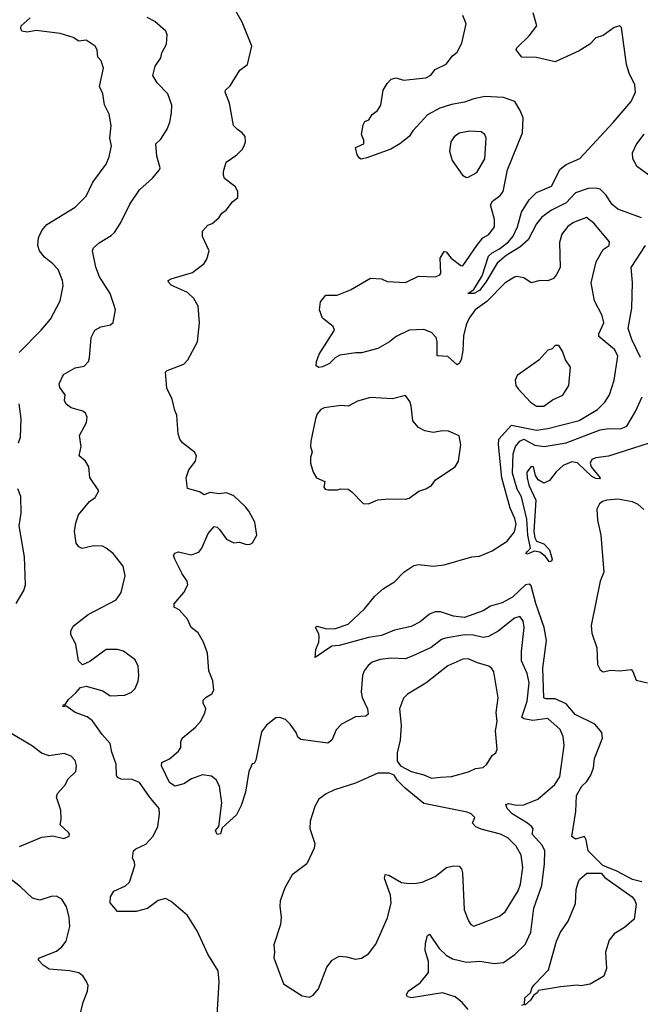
# Model space of a CAD drawing. Extents: x 2056909 to 2160450, y 827444 to 1016825.
# Tile 376 of 501: x 2066385 to 2069747, y 987323 to 992658. Entities that reach past the tile are written whole.
import ezdxf

# ---------------------------------------------------------------- set-up
doc = ezdxf.new("R2010")
doc.units = 0

msp = doc.modelspace()

# ---------------------------------------------------------------- linework, layer by layer
at = {"layer": '0CON10XD'}
for points in [[(2067559.3, 988350.7), (2067481.2, 988278.8), (2067473, 988247), (2067454.2, 988244.2), (2067446.7, 988265), (2067463.3, 988286.7), (2067479.5, 988415), (2067466.7, 988505), (2067449.3, 988539.3), (2067425, 988559.2), (2067375, 988567.1), (2067316.2, 988545), (2067275, 988518.6), (2067225, 988504.5), (2067196.7, 988525), (2067153.8, 988616.2), (2067155, 988632.5), (2067196.1, 988653.9), (2067246.2, 988695), (2067258, 988715), (2067258.8, 988745), (2067266.2, 988765), (2067338, 988825), (2067364.3, 988855.7), (2067388.7, 988901.3), (2067394.3, 988925), (2067379.2, 988955), (2067379.7, 988970.3), (2067395, 988987.5), (2067426.7, 989005), (2067436.2, 989025), (2067431.2, 989075), (2067409.3, 989129.3), (2067403.3, 989225), (2067381.2, 989285), (2067351.2, 989335), (2067314.2, 989364.2), (2067295, 989410), (2067249.7, 989459.7), (2067222.5, 989475), (2067222.5, 989492.5), (2067273.8, 989555), (2067296.7, 989595), (2067293.3, 989615), (2067266.2, 989655), (2067226, 989735), (2067218.8, 989755), (2067225, 989767.5), (2067245, 989773.8), (2067315, 989758.8), (2067355, 989773.3), (2067371.2, 989795), (2067406.4, 989873.6), (2067438.3, 989911.7), (2067455, 989907.5), (2067467.5, 989895), (2067505, 989843.8), (2067545, 989823.3), (2067575, 989826.7), (2067613.9, 989813.9), (2067633.3, 989816.7), (2067646.4, 989823.6), (2067670, 989865), (2067659.2, 989935), (2067626, 989995), (2067608.7, 990018.7), (2067545, 990078.8), (2067505, 990094.2), (2067465, 990088), (2067415, 990095.8), (2067385, 990083.8), (2067359.5, 990099.5), (2067295, 990117.5), (2067287.5, 990175), (2067301.7, 990218.3), (2067336.7, 990265), (2067342.5, 990295), (2067332.5, 990315), (2067267.5, 990365), (2067253.3, 990385), (2067244.1, 990414.1), (2067236.7, 990515), (2067225, 990540), (2067211.7, 990601.7), (2067181.7, 990661.7), (2067175, 990747.5), (2067185, 990757.5), (2067275, 990791.2), (2067296.2, 990815), (2067348.3, 990911.7), (2067360, 991015), (2067351.2, 991105), (2067327.9, 991147.9), (2067295, 991179.2), (2067205, 991219.2), (2067190.8, 991235), (2067190, 991245), (2067205.6, 991254.4), (2067321.3, 991288.7), (2067385, 991337.5), (2067399.5, 991360.5), (2067411.2, 991405), (2067375, 991482.5), (2067375, 991512.5), (2067405, 991543.8), (2067427.3, 991552.7), (2067463.3, 991585), (2067480.5, 991609.5), (2067503.9, 991626.1), (2067538.8, 991671.2), (2067566.7, 991695), (2067566.7, 991725), (2067555, 991752.5), (2067495, 991797.5), (2067488.8, 991815), (2067488.8, 991835), (2067503.8, 991885), (2067561.2, 991925), (2067591.2, 991955), (2067602, 991975), (2067608, 991995), (2067606, 992025), (2067591.2, 992045), (2067565, 992062), (2067543.1, 992085), (2067522, 992205), (2067498.8, 992265), (2067500, 992275), (2067525, 992300), (2067577.5, 992385), (2067618.8, 992415), (2067642, 992515), (2067590, 992645), (2067532.5, 992745)], [(2069753.3, 991583.3), (2069625, 991631.8), (2069595, 991656.9), (2069559.3, 991709.3), (2069529, 991739), (2069505, 991745.2), (2069465, 991743), (2069395, 991720), (2069344.7, 991665), (2069265, 991626), (2069213.1, 991586.9), (2069185, 991552.1), (2069140, 991465), (2069094.6, 991425.4), (2069019.9, 991380.1), (2068971.5, 991338.5), (2068910.6, 991235), (2068875, 991190.2), (2068845, 991173.7), (2068813.3, 991175), (2068845, 991196.5), (2068889.6, 991270.4), (2068924.3, 991375.7), (2068945, 991395.2), (2068985, 991415.7), (2069032.9, 991455), (2069058.2, 991485), (2069081.4, 991535), (2069103.6, 991615), (2069145, 991681.9), (2069185, 991721.9), (2069265, 991756.5), (2069312.1, 991847.9), (2069345, 991873.5), (2069419.5, 991905), (2069599.1, 992100.9), (2069696.8, 992215), (2069720, 992265), (2069717.5, 992305), (2069687, 992367), (2069671.9, 992415), (2069645.7, 992615), (2069635, 992623.8), (2069605, 992616), (2069545, 992571.2), (2069505, 992560), (2069472.5, 992525), (2069415, 992489.2), (2069285, 992430), (2069185, 992451.9), (2069105, 992454.2), (2069073.9, 992493.9), (2069077.5, 992505), (2069145, 992570), (2069185.8, 992625), (2069167.1, 992695)], [(2066382.2, 990855), (2066500.8, 990975), (2066551.4, 991035), (2066604.4, 991135), (2066621.1, 991215), (2066618.1, 991245), (2066593.6, 991303.6), (2066565.4, 991335.4), (2066520.2, 991370.2), (2066492.5, 991405), (2066484.3, 991434.3), (2066487.5, 991475), (2066505, 991516), (2066532.6, 991547.4), (2066685, 991642.5), (2066745, 991701.2), (2066782.4, 991777.6), (2066853.1, 991875), (2066870.6, 991915), (2066882, 991975), (2066874.2, 992015), (2066880, 992085), (2066869.2, 992145), (2066845.6, 992195.6), (2066835.5, 992255), (2066818.2, 992295), (2066838.6, 992395), (2066825.8, 992435), (2066809.2, 992455), (2066804.3, 992495), (2066795, 992513.8), (2066745, 992546), (2066705, 992541.1), (2066675, 992561.9), (2066605, 992582.9), (2066475, 992598.9), (2066425, 992590), (2066397.5, 992595), (2066390.7, 992610.7), (2066392.5, 992625), (2066442.4, 992667.6)], [(2067454.5, 987264.5), (2067465.5, 987445), (2067460.8, 987505), (2067403.8, 987595), (2067348.3, 987718.3), (2067293.8, 987805), (2067205, 987881.2), (2067175, 987895.8), (2067135, 987885.7), (2067077.1, 987842.9), (2067015.7, 987825.7), (2066915, 987826.2), (2066875, 987873.8), (2066876.3, 987905), (2066895, 987936.4), (2066958, 987965), (2066979.4, 987985), (2067009.2, 988075), (2067007.1, 988095), (2066995.7, 988115), (2067002.5, 988155), (2067013.6, 988166.4), (2067069.1, 988190.9), (2067108.9, 988235), (2067133, 988287), (2067143.2, 988353.2), (2067140, 988385), (2067088, 988448), (2067035, 988525.6), (2066995, 988541.9), (2066935, 988543.1), (2066915, 988552.5), (2066909.6, 988565), (2066908.5, 988625), (2066885, 988688.8), (2066875, 988737.1), (2066831.2, 988785), (2066779.2, 988859.2), (2066751.5, 988881.5), (2066686.2, 988905), (2066635, 988940), (2066620, 988935), (2066620, 988945), (2066632.5, 988947.5), (2066650, 988975), (2066688.6, 989011.4), (2066715, 989040), (2066745, 989046.7), (2066835, 989020.8), (2066875, 988994.2), (2066955, 988998.9), (2066991.2, 989015), (2067011.2, 989035), (2067026.8, 989073.2), (2067030, 989105), (2067027.5, 989155), (2067010.3, 989190.3), (2066947, 989237), (2066915, 989245.8), (2066854.4, 989245.6), (2066765, 989181.2), (2066725, 989162.5), (2066704.1, 989184.1), (2066688.8, 989275), (2066662, 989325), (2066662, 989345), (2066675, 989372.5), (2066756.7, 989435), (2066907.1, 989515), (2066934.4, 989555), (2066957.1, 989645), (2066946.3, 989696.3), (2066892, 989765), (2066854, 989795), (2066834.5, 989804.5), (2066785, 989806.9), (2066723.1, 989793.1), (2066705, 989801.2), (2066691.1, 989821.1), (2066681.4, 989885), (2066688.8, 989931.2), (2066704.2, 989975.8), (2066763.4, 990046.6), (2066795, 990068.8), (2066814.2, 990105), (2066765, 990176.7), (2066760, 990235), (2066742, 990265), (2066708, 990295), (2066718, 990345), (2066710, 990405), (2066748, 990475), (2066750, 990505), (2066741.2, 990525), (2066727, 990537), (2066664.2, 990554.2), (2066636.7, 990575), (2066628.8, 990595), (2066631.2, 990625), (2066602, 990665), (2066600, 990685), (2066622.5, 990735), (2066685, 990771.2), (2066735, 990780.8), (2066757.5, 990805), (2066764.3, 990825), (2066772.9, 990935), (2066792, 990975), (2066825, 990994.2), (2066877.5, 991005), (2066892.3, 991017.7), (2066904, 991085), (2066896, 991115), (2066875, 991173.3), (2066816.9, 991265), (2066797.6, 991317.6), (2066780, 991405), (2066785, 991421.2), (2066815, 991448.6), (2066881.7, 991488.3), (2066898, 991505), (2066930.8, 991555), (2066981.7, 991658.3), (2067034.2, 991735), (2067105, 991798.8), (2067143.3, 991845), (2067146.7, 991855), (2067128.9, 991918.9), (2067122.5, 991985), (2067149.1, 992010.9), (2067184.2, 992065), (2067197.9, 992102.1), (2067207, 992153), (2067210, 992195), (2067187.1, 992255), (2067130, 992315), (2067106.2, 992355), (2067119.2, 992405), (2067149.1, 992450.9), (2067155, 992477.5), (2067181.2, 992525), (2067183.3, 992575), (2067176.7, 992595), (2067117.9, 992647.9), (2067075, 992668.8)], [(2069755, 987987.1), (2069705, 988000.4), (2069620, 988045), (2069544.5, 988074.5), (2069464.4, 988155), (2069454.3, 988214.3), (2069445, 988233.3), (2069395, 988218.8), (2069375, 988232.5), (2069397.9, 988367.9), (2069400.9, 988455), (2069430.4, 988505), (2069455, 988527.8), (2069478.5, 988565), (2069493.1, 988605), (2069497.8, 988655), (2069541.5, 988765), (2069537.9, 988795), (2069500.3, 988840.3), (2069393.1, 988893.1), (2069345, 988951.1), (2069285, 988977.8), (2069235, 988978.4), (2069223.6, 988983.6), (2069218.1, 989145), (2069239.3, 989295), (2069226.7, 989365), (2069181.2, 989495), (2069155, 989591.2), (2069145, 989600.4), (2069125, 989596.7), (2069055, 989528.6), (2068999.2, 989499.2), (2068935, 989479.5), (2068895, 989455.9), (2068795, 989418.9), (2068735, 989426.2), (2068665, 989450), (2068635, 989450), (2068605, 989437.6), (2068555, 989394.7), (2068505, 989370), (2068415, 989350.8), (2068345, 989321.8), (2068275, 989309.7), (2068116.4, 989266.4), (2068076.2, 989263.8), (2067985, 989202.5), (2067990, 989245), (2068006, 989285), (2068006.7, 989315), (2068005, 989330), (2067986.7, 989365), (2067995, 989371.2), (2068048.3, 989358.3), (2068095, 989358.6), (2068165, 989383.3), (2068253.6, 989466.4), (2068308.6, 989535), (2068355, 989575.8), (2068415, 989611.4), (2068466.1, 989663.9), (2068519.5, 989700.5), (2068545, 989705.3), (2068625, 989697.1), (2068685, 989703.6), (2068835, 989747.5), (2068875, 989751.5), (2068945, 989780.5), (2069025, 989831.8), (2069065, 989883.1), (2069074.3, 989925), (2069067.8, 989955), (2069041.2, 990011.2), (2068996.2, 990175), (2068978.1, 990355), (2068981.2, 990385), (2069049.3, 990460.7), (2069185, 990432.9), (2069246.6, 990443.4), (2069415, 990486.3), (2069514.4, 990545), (2069554.3, 990585), (2069579.2, 990625), (2069605.6, 990704.4), (2069624.3, 990835), (2069609.2, 990869.2), (2069521.7, 990941.7), (2069522.2, 990955), (2069549.2, 991015), (2069540, 991055), (2069499.2, 991135), (2069481.3, 991231.3), (2069507.1, 991345), (2069545, 991413.3), (2069577.5, 991435), (2069580, 991455), (2069495, 991555.8), (2069455, 991586.2), (2069385, 991558.9), (2069355, 991536.9), (2069321.1, 991495), (2069308.7, 991451.3), (2069312.2, 991315), (2069293.7, 991276.3), (2069275.8, 991255), (2069245, 991242.5), (2069205, 991244.4), (2069155, 991231.9), (2069115, 991259.4), (2069076.5, 991266.5), (2069065, 991263.3), (2069015, 991231.1), (2068915, 991131.5), (2068851.5, 991085), (2068819.4, 991040.6), (2068802.7, 991005), (2068789.6, 990945), (2068785.5, 990865), (2068775.6, 990815), (2068765.5, 990794.5), (2068755, 990788), (2068705, 990832.5), (2068647.1, 990837.1), (2068646.9, 990915), (2068641.5, 990935), (2068615, 990963.3), (2068575, 990978.5), (2068495, 990975.5), (2068425, 990941.5), (2068387.8, 990912.2), (2068325, 990877.1), (2068237.2, 990852.8), (2068206.5, 990853.5), (2068119.5, 990840.5), (2068093.9, 990826.1), (2068064, 990795), (2068026.2, 990776.2), (2068005, 990772.5), (2067991.7, 990781.7), (2067993.2, 990805), (2068007.8, 990845), (2068091.2, 990975), (2068084, 990995), (2068025, 991040), (2068008.5, 991085), (2068015, 991129.2), (2068043.8, 991165), (2068105.5, 991164.5), (2068176.3, 991193.7), (2068285, 991258), (2068345, 991254.3), (2068375, 991238.6), (2068474.6, 991234.6), (2068545, 991267.5), (2068637.5, 991265), (2068661.2, 991275), (2068667.1, 991285), (2068662.5, 991365), (2068685, 991402), (2068695, 991400.8), (2068723.1, 991365), (2068773.8, 991325), (2068785, 991324.2), (2068862.2, 991435), (2068894.6, 991475.4), (2068926.6, 991493.4), (2068956.4, 991535), (2068957.3, 991575), (2068935.4, 991655), (2068946.5, 991675), (2068987.8, 991705), (2069003.9, 991726.1), (2069028.2, 991845), (2069109.2, 992045), (2069112, 992125), (2069096.1, 992166.1), (2069066.7, 992215), (2069005, 992236.7), (2068905, 992241.8), (2068845, 992229.6), (2068795, 992211.2), (2068725, 992198.9), (2068661.8, 992178.2), (2068595, 992141.5), (2068515.6, 992055), (2068495, 992024.4), (2068444.3, 991985), (2068395, 991955.5), (2068265, 991910), (2068235, 991902.5), (2068225, 991907.5), (2068213.8, 991925), (2068203.3, 991965), (2068250, 991985), (2068250, 992005), (2068236.7, 992035), (2068245, 992087.5), (2068254.1, 992105.9), (2068275.6, 992114.4), (2068295, 992143.3), (2068323.9, 992166.1), (2068341.2, 992195), (2068354.4, 992275.6), (2068375, 992312.5), (2068396.7, 992335), (2068425, 992342.9), (2068465, 992330.8), (2068585, 992342.2), (2068612.6, 992357.4), (2068635, 992388.6), (2068695, 992416.2), (2068729.1, 992460.9), (2068755, 992482.5), (2068780.3, 992529.7), (2068803.8, 992635), (2068785, 992680)], [(2068805, 991802), (2068815, 991804), (2068860.9, 991829.1), (2068905, 991903.3), (2068911.9, 992015), (2068905.4, 992035.4), (2068885, 992050.8), (2068823.2, 992053.2), (2068765, 992043.3), (2068737.9, 992022.1), (2068720.5, 991995), (2068713.5, 991945), (2068727.5, 991895), (2068784, 991815), (2068805, 991802)], [(2069765, 992036.8), (2069725.3, 991985), (2069702.9, 991935), (2069704.8, 991905), (2069726.2, 991865), (2069813.4, 991803.4)], [(2069747.8, 990827.8), (2069700.2, 990925), (2069680.7, 990985), (2069700, 991095), (2069703.6, 991233.6), (2069697.5, 991315), (2069775.7, 991435)], [(2069225, 990563.1), (2069271.4, 990598.6), (2069326.4, 990623.6), (2069359.4, 990675), (2069369.2, 990775), (2069341.2, 990815), (2069325, 990862.5), (2069305, 990893.3), (2069285, 990892.5), (2069270, 990875), (2069245, 990866.7), (2069197.4, 990812.6), (2069080.5, 990729.5), (2069068.8, 990705), (2069073.3, 990675), (2069085, 990657.5), (2069151.4, 990585), (2069185, 990563.5), (2069225, 990563.1)], [(2068275, 990034), (2068325, 990056.2), (2068385, 990062.5), (2068475, 990060), (2068495, 990066.2), (2068547.3, 990102.7), (2068584.5, 990115.5), (2068615, 990134.2), (2068637.5, 990165), (2068744.2, 990235.8), (2068762.5, 990265), (2068773.8, 990355), (2068765, 990402.5), (2068708.3, 990428.3), (2068675, 990430), (2068625, 990421.2), (2068580, 990430), (2068545, 990447.5), (2068514.3, 990484.3), (2068505.7, 990565.7), (2068498.3, 990588.3), (2068475, 990622.5), (2068405, 990604), (2068285, 990610.6), (2068215, 990591.1), (2068165, 990564.4), (2068125, 990567.1), (2068035, 990554.4), (2068016, 990545), (2067997.1, 990522.9), (2067987.4, 990495), (2067962.5, 990375), (2067961.3, 990345), (2067970, 990315), (2067961.2, 990285), (2067961.2, 990255), (2067975, 990206.7), (2067993.8, 990175), (2068037.5, 990155), (2068032.5, 990125), (2068040, 990115), (2068055, 990110), (2068105, 990110), (2068125, 990116.7), (2068165, 990113.3), (2068185, 990100), (2068245.9, 990035.9), (2068275, 990034)], [(2069795, 990363.5), (2069575, 990293), (2069505.6, 990284.4), (2069484.8, 990275.2), (2069475.3, 990255), (2069480, 990235), (2069530, 990175), (2069525, 990170), (2069505, 990171.6), (2069485, 990182), (2069407.3, 990257.3), (2069375, 990262.2), (2069328.5, 990241.5), (2069291.5, 990208.5), (2069255, 990160.8), (2069225, 990146.7), (2069193.9, 990163.9), (2069178.3, 990188.3), (2069167.5, 990235), (2069155, 990237.5), (2069133, 990207), (2069133.3, 990175), (2069143.3, 990135), (2069181.2, 990055), (2069170.8, 989885), (2069175, 989850), (2069185, 989832), (2069225, 989818), (2069255.6, 989785.6), (2069268.6, 989735), (2069265, 989723.8), (2069255, 989720), (2069230.7, 989750.7), (2069202.6, 989772.6), (2069172.1, 989777.9), (2069135, 989761.2), (2069127.5, 989765), (2069135, 989775.8), (2069151.4, 989795), (2069137.2, 989865), (2069131.9, 989951.9), (2069103.5, 990073.4), (2069079.7, 990115), (2069055, 990201.2), (2069059, 990305), (2069071.1, 990345), (2069095, 990374.8), (2069115, 990384.5), (2069175, 990352.6), (2069225.4, 990344.6), (2069345, 990365.9), (2069530, 990435), (2069575, 990443.1), (2069638.8, 990441.2), (2069672.9, 990455), (2069720.9, 990535), (2069756.2, 990615)], [(2066379.4, 990365), (2066389.4, 990395), (2066393.1, 990495), (2066382.7, 990577.3)], [(2066365.6, 989495), (2066408, 989565), (2066417.5, 989595), (2066412.3, 989747.7), (2066383.3, 989915), (2066393.3, 989985), (2066391.1, 990075), (2066375.5, 990115.5)], [(2069765, 990004.7), (2069735, 990031), (2069705, 990045.2), (2069625, 990059.3), (2069565.4, 990054.6), (2069542.3, 990047.7), (2069526, 990035), (2069510.8, 990005), (2069514.3, 989945.7), (2069533.1, 989865), (2069548.9, 989665), (2069530, 989615), (2069481.3, 989375), (2069485, 989333.8), (2069511.8, 989255), (2069515.5, 989165), (2069530, 989135), (2069545, 989124.5), (2069586.4, 989133.6), (2069635, 989130.8), (2069697.4, 989137.4), (2069707.1, 989127.1), (2069725, 989079.2), (2069786.2, 989065)], [(2068815.3, 987295.3), (2068782.7, 987332.7), (2068743.3, 987363.3), (2068675, 987384.8), (2068507.6, 987357.6), (2068485, 987364), (2068480.8, 987375), (2068488.8, 987395), (2068555, 987440), (2068599.4, 987495), (2068598.9, 987555), (2068580.6, 987615), (2068583.5, 987655), (2068595, 987696.7), (2068605, 987703.3), (2068657.5, 987625), (2068695, 987590.4), (2068729.7, 987569.7), (2068805, 987551.8), (2068877.6, 987557.6), (2068955, 987544.6), (2069005, 987550), (2069067.4, 987592.6), (2069123.1, 987646.9), (2069153.8, 987715), (2069169.5, 987845), (2069212.7, 987967.3), (2069227.5, 988085), (2069229.4, 988155), (2069215.3, 988185), (2069161.1, 988245), (2069165.7, 988274.3), (2069159.6, 988285), (2069136.4, 988305), (2069051.9, 988355), (2069025.4, 988385), (2069018, 988405), (2069035, 988410.8), (2069075, 988402.7), (2069115, 988403.2), (2069191.1, 988435), (2069284.5, 988515), (2069310.8, 988555), (2069334.5, 988725.5), (2069328.8, 988775), (2069312.1, 988812.1), (2069245, 988872.3), (2069165, 988860.7), (2069115, 988870.5), (2069105, 988878.8), (2069133.3, 988965), (2069144.1, 989064.1), (2069133.8, 989115), (2069103.8, 989185), (2069102.9, 989235), (2069117.3, 989365), (2069111.5, 989401.5), (2069095, 989424.3), (2069065, 989414.5), (2068976.9, 989345), (2068925, 989315.3), (2068895, 989309.7), (2068843.6, 989323.6), (2068794.2, 989325.8), (2068692.4, 989307.6), (2068670.7, 989299.3), (2068613.3, 989256.7), (2068515, 989211.8), (2068475, 989194.5), (2068398, 989198), (2068338.3, 989191.7), (2068293.9, 989176.1), (2068272, 989158), (2068250.8, 989129.2), (2068242.7, 989105), (2068235.3, 989015), (2068240.4, 988985), (2068270, 988925), (2068272, 988895), (2068260, 988885), (2068205, 988880.8), (2068128.3, 988841.7), (2068100.3, 988809.7), (2068076, 988755), (2068055, 988738.8), (2067907.3, 988757.3), (2067891.2, 988771.2), (2067883.3, 988795), (2067851.2, 988841.2), (2067825, 988866.2), (2067795, 988878), (2067773.3, 988875), (2067722.5, 988835), (2067695, 988800), (2067663.9, 988646.1), (2067655, 988627.5), (2067644.3, 988625.7), (2067626.9, 988585), (2067607.6, 988472.4), (2067585, 988400.8), (2067559.3, 988350.7)], [(2068615, 988549.1), (2068665, 988554.7), (2068725, 988558), (2068816.9, 988583.1), (2068855, 988601.5), (2068895, 988605.8), (2068915.5, 988624.5), (2068945, 988671.2), (2068964.1, 988685.9), (2068972, 988705), (2068962.9, 988805), (2068971.1, 988855), (2068965.5, 988905), (2068976.8, 988983.2), (2068953.1, 989125), (2068942.8, 989142.8), (2068926.2, 989155), (2068865, 989172.7), (2068815, 989195.4), (2068785, 989192.9), (2068705, 989156.2), (2068585, 989062.3), (2068486.4, 989003.6), (2068465, 988981.2), (2068443.3, 988925), (2068451.2, 988835), (2068445.4, 988754.6), (2068429.2, 988685), (2068430.7, 988640.7), (2068447.5, 988615), (2068505.4, 988585.4), (2068575, 988567.3), (2068615, 988549.1)], [(2066385, 988177.5), (2066505, 988228.8), (2066565, 988236.2), (2066625, 988222), (2066653.3, 988235), (2066655.8, 988245), (2066649.2, 988255), (2066604.2, 988295), (2066610, 988325), (2066608, 988375), (2066584.2, 988445), (2066590, 988465), (2066633.8, 988515), (2066647, 988543), (2066690, 988585), (2066693.8, 988615), (2066686, 988645), (2066665, 988668), (2066627, 988683), (2066545, 988669.4), (2066503.4, 988683.4), (2066455, 988722.2), (2066325, 988799.5)], [(2067955, 987361.2), (2067975, 987373.3), (2068003.6, 987406.4), (2068048.8, 987525), (2068078.3, 987561.7), (2068115.9, 987584.1), (2068155, 987580.8), (2068205, 987567.1), (2068236.4, 987573.6), (2068275, 987597.1), (2068315, 987650), (2068378.1, 987791.9), (2068396.9, 987873.1), (2068393.2, 987915), (2068360.5, 988005), (2068365, 988026), (2068385, 988023.1), (2068452.9, 987982.9), (2068493, 987977), (2068535, 987979.5), (2068565, 987985.7), (2068635, 988015.7), (2068696.7, 988065), (2068734.3, 988074.3), (2068765, 988072), (2068777.9, 988057.9), (2068782.9, 988035), (2068793.3, 987835), (2068815.5, 987775.5), (2068828.8, 987755), (2068845, 987747.5), (2068930.6, 987779.4), (2068985, 987801.1), (2069015.3, 987824.7), (2069085, 987937.8), (2069098.6, 987975), (2069110, 988065), (2069101.5, 988131.5), (2069075, 988180.8), (2069028.9, 988225), (2068989.4, 988245), (2068885, 988271.8), (2068855.7, 988285), (2068837.5, 988305), (2068851.2, 988335), (2068830, 988355), (2068808.8, 988365), (2068575, 988411.1), (2068473.1, 988495), (2068431.2, 988535), (2068413.9, 988563.9), (2068386.2, 988576.2), (2068325, 988576), (2068205, 988521.1), (2068090, 988485), (2068045, 988464.3), (2068006, 988435), (2067983.1, 988395), (2067958, 988315), (2067956.2, 988275), (2067984, 988195), (2067980.5, 988169.5), (2067941.2, 988085), (2067861.4, 988025), (2067822, 987955), (2067796.1, 987883.9), (2067794, 987855), (2067802, 987795), (2067798, 987755), (2067762, 987645), (2067766.2, 987605), (2067761.2, 987575), (2067813.3, 987435), (2067915, 987370), (2067955, 987361.2)], [(2066690.5, 987179.5), (2066730, 987335), (2066752, 987395), (2066756.2, 987425), (2066747.7, 987447.7), (2066727.7, 987477.7), (2066705, 987493.8), (2066654.5, 987504.5), (2066544.2, 987514.2), (2066512, 987535), (2066486.2, 987565), (2066492.5, 987575), (2066585, 987611.4), (2066614.2, 987635), (2066637.1, 987665), (2066657.1, 987745), (2066652.9, 987795), (2066638.8, 987851.2), (2066613.6, 987893.6), (2066585, 987908.6), (2066555, 987906.7), (2066495, 987886.7), (2066455, 987897.5), (2066390.2, 987960.2), (2066280.6, 988045)], [(2069105, 987318), (2069120, 987325), (2069120.9, 987359.1), (2069151.2, 987385), (2069160.8, 987415), (2069175, 987433.3), (2069249.5, 987510.5), (2069292.5, 987665), (2069314, 987715), (2069355.7, 987774.3), (2069395, 987870), (2069400, 987945), (2069412.2, 987987.8), (2069418.8, 988001.2), (2069456.7, 988033.3), (2069535, 988034.6), (2069555, 988010.9), (2069701.8, 987905), (2069717.8, 987885), (2069724.3, 987865), (2069713.3, 987785), (2069660.3, 987739.7), (2069605, 987705.8), (2069578.3, 987671.7), (2069558.6, 987605), (2069563, 987517), (2069550, 987475), (2069475, 987432.5), (2069425, 987423.3), (2069405, 987426.7), (2069315, 987418), (2069195, 987397.5), (2069188.8, 987385), (2069168.3, 987371.7), (2069151.9, 987345), (2069120.7, 987319.3)]]:
    msp.add_lwpolyline(points, dxfattribs=at)

doc.saveas('drawing.dxf')
